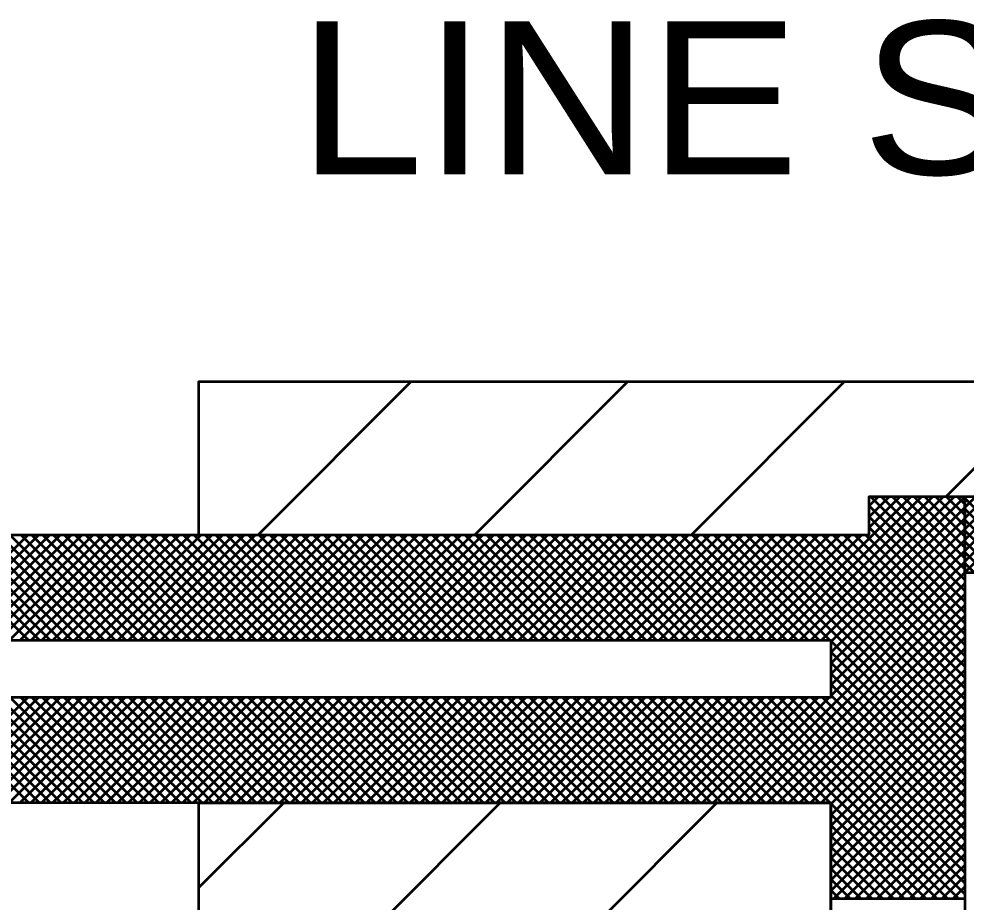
# Model space of a CAD drawing. Extents: x -1 to 679, y 0 to 440.
# Drawn here: x 504.01 to 516.38, y 387.93 to 399.46 of the extents above; entities that cross this region are included whole.
import ezdxf

# ---------------------------------------------------------------- set-up
doc = ezdxf.new("R2010")
doc.units = 0
doc.header["$LTSCALE"] = 0.8
doc.layers.add('1', color=7, linetype='Continuous', lineweight=53)

msp = doc.modelspace()

# ---------------------------------------------------------------- linework, layer by layer
at = {"layer": '1'}
for p, q in [((507.1362, 392.7272), (509.1362, 394.7272)), ((509.9646, 392.7272), (511.9646, 394.7272)), ((512.793, 392.7272), (514.793, 394.7272)), ((516.1214, 393.2272), (517.6214, 394.7272)), ((513.7869, 391.3522), (515.6619, 393.2272)), ((513.9283, 391.3522), (515.8033, 393.2272)), ((514.0697, 391.3522), (515.9447, 393.2272)), ((514.2112, 391.3522), (516.0862, 393.2272)), ((514.3526, 391.3522), (516.2276, 393.2272)), ((514.494, 391.3522), (516.3635, 393.2217)), ((515.1135, 393.103), (515.2377, 393.2272)), ((515.1135, 392.9616), (515.3791, 393.2272)), ((515.1135, 392.8202), (515.5205, 393.2272)), ((516.3635, 391.9952), (515.1315, 393.2272)), ((516.3635, 392.1366), (515.2729, 393.2272)), ((516.3635, 392.278), (515.4143, 393.2272)), ((516.3635, 392.4194), (515.5557, 393.2272)), ((516.3635, 392.5608), (515.6972, 393.2272)), ((516.3635, 392.7022), (515.8386, 393.2272)), ((516.3635, 392.8437), (515.98, 393.2272)), ((516.3635, 392.9851), (516.1214, 393.2272)), ((516.3635, 393.1265), (516.2628, 393.2272)), ((516.3635, 393.2252), (516.3655, 393.2272)), ((516.3635, 393.0838), (516.5069, 393.2272)), ((516.3635, 392.9423), (516.6483, 393.2272)), ((516.3635, 392.8009), (516.7898, 393.2272)), ((516.3635, 392.6595), (516.9312, 393.2272)), ((516.3635, 392.5181), (517.0726, 393.2272)), ((516.3635, 392.3767), (517.214, 393.2272)), ((516.3635, 392.2352), (517.3555, 393.2272)), ((517.3405, 392.2272), (516.3635, 393.2042)), ((514.6135, 391.3302), (516.3635, 393.0802)), ((516.3635, 391.8537), (515.1135, 393.1037)), ((517.1991, 392.2272), (516.3635, 393.0627)), ((514.6135, 391.1888), (516.3635, 392.9388)), ((516.3635, 391.7123), (515.1135, 392.9623)), ((516.3635, 391.5709), (515.1135, 392.8209)), ((517.0577, 392.2272), (516.3635, 392.9213)), ((502.756, 391.3522), (504.131, 392.7272)), ((504.1372, 391.3522), (502.7622, 392.7272)), ((502.8975, 391.3522), (504.2725, 392.7272)), ((504.2786, 391.3522), (502.9036, 392.7272)), ((503.0389, 391.3522), (504.4139, 392.7272)), ((504.42, 391.3522), (503.045, 392.7272)), ((503.1803, 391.3522), (504.5553, 392.7272)), ((504.5614, 391.3522), (503.1864, 392.7272)), ((503.3218, 391.3522), (504.6968, 392.7272)), ((504.7028, 391.3522), (503.3278, 392.7272)), ((503.4632, 391.3522), (504.8382, 392.7272)), ((504.8442, 391.3522), (503.4692, 392.7272)), ((503.6046, 391.3522), (504.9796, 392.7272)), ((504.9857, 391.3522), (503.6107, 392.7272)), ((503.746, 391.3522), (505.121, 392.7272)), ((505.1271, 391.3522), (503.7521, 392.7272)), ((503.8874, 391.3522), (505.2624, 392.7272)), ((505.2685, 391.3522), (503.8935, 392.7272)), ((504.0288, 391.3522), (505.4038, 392.7272)), ((505.4099, 391.3522), (504.0349, 392.7272)), ((504.1703, 391.3522), (505.5453, 392.7272)), ((505.5513, 391.3522), (504.1763, 392.7272)), ((504.3117, 391.3522), (505.6867, 392.7272)), ((505.6928, 391.3522), (504.3178, 392.7272)), ((504.4531, 391.3522), (505.8281, 392.7272)), ((505.8342, 391.3522), (504.4592, 392.7272)), ((504.5945, 391.3522), (505.9695, 392.7272)), ((505.9757, 391.3522), (504.6007, 392.7272)), ((504.7359, 391.3522), (506.1109, 392.7272)), ((506.1171, 391.3522), (504.7421, 392.7272)), ((504.8773, 391.3522), (506.2523, 392.7272)), ((506.2585, 391.3522), (504.8835, 392.7272)), ((505.0188, 391.3522), (506.3938, 392.7272)), ((506.3999, 391.3522), (505.0249, 392.7272)), ((505.1602, 391.3522), (506.5352, 392.7272)), ((506.5413, 391.3522), (505.1663, 392.7272)), ((505.3016, 391.3522), (506.6766, 392.7272)), ((506.6827, 391.3522), (505.3077, 392.7272)), ((505.4431, 391.3522), (506.8181, 392.7272)), ((506.8242, 391.3522), (505.4492, 392.7272)), ((505.5845, 391.3522), (506.9595, 392.7272)), ((506.9656, 391.3522), (505.5906, 392.7272)), ((505.7259, 391.3522), (507.1009, 392.7272)), ((507.107, 391.3522), (505.732, 392.7272)), ((505.8673, 391.3522), (507.2423, 392.7272)), ((507.2484, 391.3522), (505.8734, 392.7272)), ((506.0087, 391.3522), (507.3837, 392.7272)), ((507.3898, 391.3522), (506.0148, 392.7272)), ((506.1502, 391.3522), (507.5252, 392.7272)), ((507.5312, 391.3522), (506.1562, 392.7272)), ((506.2916, 391.3522), (507.6666, 392.7272)), ((507.6727, 391.3522), (506.2977, 392.7272)), ((506.433, 391.3522), (507.808, 392.7272)), ((507.8141, 391.3522), (506.4391, 392.7272)), ((506.5744, 391.3522), (507.9494, 392.7272)), ((507.9555, 391.3522), (506.5805, 392.7272)), ((506.7158, 391.3522), (508.0908, 392.7272)), ((508.0969, 391.3522), (506.7219, 392.7272)), ((506.8572, 391.3522), (508.2322, 392.7272)), ((508.2384, 391.3522), (506.8634, 392.7272)), ((506.9987, 391.3522), (508.3737, 392.7272)), ((508.3798, 391.3522), (507.0048, 392.7272)), ((507.1401, 391.3522), (508.5151, 392.7272)), ((508.5213, 391.3522), (507.1463, 392.7272)), ((507.2815, 391.3522), (508.6565, 392.7272)), ((508.6627, 391.3522), (507.2877, 392.7272)), ((507.4229, 391.3522), (508.7979, 392.7272)), ((508.8041, 391.3522), (507.4291, 392.7272)), ((507.5643, 391.3522), (508.9393, 392.7272)), ((508.9455, 391.3522), (507.5705, 392.7272)), ((507.7057, 391.3522), (509.0807, 392.7272)), ((509.0869, 391.3522), (507.7119, 392.7272)), ((507.8472, 391.3522), (509.2222, 392.7272)), ((509.2283, 391.3522), (507.8533, 392.7272)), ((507.9887, 391.3522), (509.3637, 392.7272)), ((509.3698, 391.3522), (507.9948, 392.7272)), ((508.1301, 391.3522), (509.5051, 392.7272)), ((509.5112, 391.3522), (508.1362, 392.7272)), ((508.2715, 391.3522), (509.6465, 392.7272)), ((509.6526, 391.3522), (508.2776, 392.7272)), ((508.4129, 391.3522), (509.7879, 392.7272)), ((509.794, 391.3522), (508.419, 392.7272)), ((508.5543, 391.3522), (509.9293, 392.7272)), ((509.9354, 391.3522), (508.5604, 392.7272)), ((508.6957, 391.3522), (510.0707, 392.7272)), ((510.0768, 391.3522), (508.7018, 392.7272)), ((508.8372, 391.3522), (510.2122, 392.7272)), ((510.2182, 391.3522), (508.8432, 392.7272)), ((508.9786, 391.3522), (510.3536, 392.7272)), ((510.3597, 391.3522), (508.9847, 392.7272)), ((509.12, 391.3522), (510.495, 392.7272)), ((510.5011, 391.3522), (509.1261, 392.7272)), ((509.2614, 391.3522), (510.6364, 392.7272)), ((510.6425, 391.3522), (509.2675, 392.7272)), ((509.4028, 391.3522), (510.7778, 392.7272)), ((510.784, 391.3522), (509.409, 392.7272)), ((509.5442, 391.3522), (510.9192, 392.7272)), ((510.9254, 391.3522), (509.5504, 392.7272)), ((509.6857, 391.3522), (511.0607, 392.7272)), ((511.0668, 391.3522), (509.6918, 392.7272)), ((509.8271, 391.3522), (511.2021, 392.7272)), ((511.2082, 391.3522), (509.8332, 392.7272)), ((509.9685, 391.3522), (511.3435, 392.7272)), ((511.3497, 391.3522), (509.9747, 392.7272)), ((510.1099, 391.3522), (511.4849, 392.7272)), ((511.4911, 391.3522), (510.1161, 392.7272)), ((510.2513, 391.3522), (511.6263, 392.7272)), ((511.6325, 391.3522), (510.2575, 392.7272)), ((510.3927, 391.3522), (511.7677, 392.7272)), ((511.7739, 391.3522), (510.3989, 392.7272)), ((510.5342, 391.3522), (511.9092, 392.7272)), ((511.9153, 391.3522), (510.5403, 392.7272)), ((510.6757, 391.3522), (512.0507, 392.7272)), ((512.0567, 391.3522), (510.6817, 392.7272)), ((510.8171, 391.3522), (512.1921, 392.7272)), ((512.1982, 391.3522), (510.8232, 392.7272)), ((510.9585, 391.3522), (512.3335, 392.7272)), ((512.3396, 391.3522), (510.9646, 392.7272)), ((511.0999, 391.3522), (512.4749, 392.7272)), ((512.481, 391.3522), (511.106, 392.7272)), ((511.2413, 391.3522), (512.6163, 392.7272)), ((512.6224, 391.3522), (511.2474, 392.7272)), ((511.3827, 391.3522), (512.7577, 392.7272)), ((512.7638, 391.3522), (511.3888, 392.7272)), ((511.5242, 391.3522), (512.8992, 392.7272)), ((512.9053, 391.3522), (511.5302, 392.7272)), ((511.6656, 391.3522), (513.0406, 392.7272)), ((513.0467, 391.3522), (511.6717, 392.7272)), ((511.807, 391.3522), (513.182, 392.7272)), ((513.1882, 391.3522), (511.8132, 392.7272)), ((511.9484, 391.3522), (513.3234, 392.7272)), ((513.3296, 391.3522), (511.9546, 392.7272)), ((512.0898, 391.3522), (513.4648, 392.7272)), ((513.471, 391.3522), (512.096, 392.7272)), ((512.2312, 391.3522), (513.6062, 392.7272)), ((513.6124, 391.3522), (512.2374, 392.7272)), ((512.3727, 391.3522), (513.7477, 392.7272)), ((513.7538, 391.3522), (512.3788, 392.7272)), ((512.5141, 391.3522), (513.8891, 392.7272)), ((513.8953, 391.3522), (512.5203, 392.7272)), ((512.6555, 391.3522), (514.0305, 392.7272)), ((514.0367, 391.3522), (512.6617, 392.7272)), ((512.7969, 391.3522), (514.1719, 392.7272)), ((514.1781, 391.3522), (512.8031, 392.7272)), ((512.9384, 391.3522), (514.3134, 392.7272)), ((514.3195, 391.3522), (512.9445, 392.7272)), ((513.0798, 391.3522), (514.4548, 392.7272)), ((514.4609, 391.3522), (513.0859, 392.7272)), ((513.2212, 391.3522), (514.5962, 392.7272)), ((514.6023, 391.3522), (513.2273, 392.7272)), ((513.3627, 391.3522), (514.7377, 392.7272)), ((516.3635, 389.7324), (513.3687, 392.7272)), ((513.5041, 391.3522), (514.8791, 392.7272)), ((516.3635, 389.8738), (513.5102, 392.7272)), ((513.6455, 391.3522), (515.0205, 392.7272)), ((516.3635, 390.0152), (513.6516, 392.7272)), ((516.3635, 390.1567), (513.793, 392.7272)), ((516.3635, 390.2981), (513.9344, 392.7272)), ((516.3635, 390.4395), (514.0758, 392.7272)), ((516.3635, 390.5809), (514.2173, 392.7272)), ((516.3635, 390.7224), (514.3587, 392.7272)), ((516.3635, 390.8638), (514.5002, 392.7272)), ((514.6135, 391.0474), (516.3635, 392.7974)), ((516.3635, 391.0052), (514.6416, 392.7272)), ((516.3635, 391.1467), (514.783, 392.7272)), ((516.3635, 391.2881), (514.9244, 392.7272)), ((516.3635, 391.4295), (515.0658, 392.7272)), ((516.9162, 392.2272), (516.3635, 392.7799)), ((514.6135, 390.906), (516.3635, 392.656)), ((516.7748, 392.2272), (516.3635, 392.6385)), ((514.6135, 390.7646), (516.3635, 392.5146)), ((516.6334, 392.2272), (516.3635, 392.4971)), ((514.6135, 390.6232), (516.3635, 392.3732)), ((516.492, 392.2272), (516.3635, 392.3557)), ((513.359, 389.2272), (516.3635, 392.2317)), ((513.5004, 389.2272), (516.3635, 392.0902)), ((513.6418, 389.2272), (516.3635, 391.9488)), ((513.7832, 389.2272), (516.3635, 391.8074)), ((513.9247, 389.2272), (516.3635, 391.666)), ((514.0661, 389.2272), (516.3635, 391.5246)), ((514.2075, 389.2272), (516.3635, 391.3832)), ((516.3635, 389.591), (514.6135, 391.341)), ((514.3489, 389.2272), (516.3635, 391.2417)), ((514.4903, 389.2272), (516.3635, 391.1003)), ((516.3635, 389.4496), (514.6135, 391.1996)), ((516.3635, 389.3082), (514.6135, 391.0582)), ((514.6135, 389.2089), (516.3635, 390.9589)), ((516.3635, 389.1667), (514.6135, 390.9167)), ((514.6135, 389.0675), (516.3635, 390.8175)), ((516.3635, 389.0253), (514.6135, 390.7753)), ((502.7523, 389.2272), (504.1273, 390.6022)), ((504.1408, 389.2272), (502.7658, 390.6022)), ((502.8938, 389.2272), (504.2688, 390.6022)), ((504.2822, 389.2272), (502.9072, 390.6022)), ((503.0352, 389.2272), (504.4102, 390.6022)), ((504.4237, 389.2272), (503.0487, 390.6022)), ((503.1766, 389.2272), (504.5516, 390.6022)), ((504.5651, 389.2272), (503.1901, 390.6022)), ((503.3181, 389.2272), (504.6931, 390.6022)), ((504.7065, 389.2272), (503.3315, 390.6022)), ((503.4595, 389.2272), (504.8345, 390.6022)), ((504.8479, 389.2272), (503.4729, 390.6022)), ((503.6009, 389.2272), (504.9759, 390.6022)), ((504.9893, 389.2272), (503.6143, 390.6022)), ((503.7423, 389.2272), (505.1173, 390.6022)), ((505.1307, 389.2272), (503.7557, 390.6022)), ((503.8837, 389.2272), (505.2587, 390.6022)), ((505.2722, 389.2272), (503.8972, 390.6022)), ((504.0252, 389.2272), (505.4002, 390.6022)), ((505.4137, 389.2272), (504.0387, 390.6022)), ((504.1666, 389.2272), (505.5416, 390.6022)), ((505.5551, 389.2272), (504.1801, 390.6022)), ((504.308, 389.2272), (505.683, 390.6022)), ((505.6965, 389.2272), (504.3215, 390.6022)), ((504.4494, 389.2272), (505.8244, 390.6022)), ((505.8379, 389.2272), (504.4629, 390.6022)), ((504.5908, 389.2272), (505.9658, 390.6022)), ((505.9793, 389.2272), (504.6043, 390.6022)), ((504.7322, 389.2272), (506.1072, 390.6022)), ((506.1207, 389.2272), (504.7457, 390.6022)), ((504.8737, 389.2272), (506.2487, 390.6022)), ((506.2622, 389.2272), (504.8872, 390.6022)), ((505.0151, 389.2272), (506.3901, 390.6022)), ((506.4036, 389.2272), (505.0286, 390.6022)), ((505.1565, 389.2272), (506.5315, 390.6022)), ((506.545, 389.2272), (505.17, 390.6022)), ((505.2979, 389.2272), (506.6729, 390.6022)), ((506.6864, 389.2272), (505.3114, 390.6022)), ((505.4393, 389.2272), (506.8143, 390.6022)), ((506.8278, 389.2272), (505.4528, 390.6022)), ((505.5807, 389.2272), (506.9557, 390.6022)), ((506.9692, 389.2272), (505.5942, 390.6022)), ((505.7222, 389.2272), (507.0972, 390.6022)), ((507.1107, 389.2272), (505.7357, 390.6022)), ((505.8637, 389.2272), (507.2387, 390.6022)), ((507.2521, 389.2272), (505.8771, 390.6022)), ((506.0051, 389.2272), (507.3801, 390.6022)), ((507.3935, 389.2272), (506.0185, 390.6022)), ((506.1465, 389.2272), (507.5215, 390.6022)), ((507.5349, 389.2272), (506.1599, 390.6022)), ((506.2879, 389.2272), (507.6629, 390.6022)), ((507.6763, 389.2272), (506.3013, 390.6022)), ((506.4293, 389.2272), (507.8043, 390.6022)), ((507.8178, 389.2272), (506.4428, 390.6022)), ((506.5707, 389.2272), (507.9457, 390.6022)), ((507.9592, 389.2272), (506.5842, 390.6022)), ((506.7122, 389.2272), (508.0872, 390.6022)), ((508.1007, 389.2272), (506.7257, 390.6022)), ((506.8536, 389.2272), (508.2286, 390.6022)), ((508.2421, 389.2272), (506.8671, 390.6022)), ((506.995, 389.2272), (508.37, 390.6022)), ((508.3835, 389.2272), (507.0085, 390.6022)), ((507.1364, 389.2272), (508.5114, 390.6022)), ((508.5249, 389.2272), (507.1499, 390.6022)), ((507.2778, 389.2272), (508.6528, 390.6022)), ((508.6663, 389.2272), (507.2913, 390.6022)), ((507.4192, 389.2272), (508.7942, 390.6022)), ((508.8077, 389.2272), (507.4327, 390.6022)), ((507.5607, 389.2272), (508.9357, 390.6022)), ((508.9492, 389.2272), (507.5742, 390.6022)), ((507.7021, 389.2272), (509.0771, 390.6022)), ((509.0906, 389.2272), (507.7156, 390.6022)), ((507.8435, 389.2272), (509.2185, 390.6022)), ((509.232, 389.2272), (507.857, 390.6022)), ((507.9849, 389.2272), (509.3599, 390.6022)), ((509.3734, 389.2272), (507.9984, 390.6022)), ((508.1263, 389.2272), (509.5013, 390.6022)), ((509.5148, 389.2272), (508.1398, 390.6022)), ((508.2677, 389.2272), (509.6427, 390.6022)), ((509.6562, 389.2272), (508.2812, 390.6022)), ((508.4092, 389.2272), (509.7842, 390.6022)), ((509.7977, 389.2272), (508.4227, 390.6022)), ((508.5507, 389.2272), (509.9257, 390.6022)), ((509.9391, 389.2272), (508.5641, 390.6022)), ((508.6921, 389.2272), (510.0671, 390.6022)), ((510.0805, 389.2272), (508.7055, 390.6022)), ((508.8335, 389.2272), (510.2085, 390.6022)), ((510.2219, 389.2272), (508.8469, 390.6022)), ((508.9749, 389.2272), (510.3499, 390.6022)), ((510.3634, 389.2272), (508.9884, 390.6022)), ((509.1163, 389.2272), (510.4913, 390.6022)), ((510.5048, 389.2272), (509.1298, 390.6022)), ((509.2577, 389.2272), (510.6327, 390.6022)), ((510.6463, 389.2272), (509.2713, 390.6022)), ((509.3992, 389.2272), (510.7742, 390.6022)), ((510.7877, 389.2272), (509.4127, 390.6022)), ((509.5406, 389.2272), (510.9156, 390.6022)), ((510.9291, 389.2272), (509.5541, 390.6022)), ((509.682, 389.2272), (511.057, 390.6022)), ((511.0705, 389.2272), (509.6955, 390.6022)), ((509.8234, 389.2272), (511.1984, 390.6022)), ((511.2119, 389.2272), (509.8369, 390.6022)), ((509.9648, 389.2272), (511.3398, 390.6022)), ((511.3533, 389.2272), (509.9783, 390.6022)), ((510.1062, 389.2272), (511.4812, 390.6022)), ((511.4948, 389.2272), (510.1198, 390.6022)), ((510.2477, 389.2272), (511.6227, 390.6022)), ((511.6362, 389.2272), (510.2612, 390.6022)), ((510.3891, 389.2272), (511.7641, 390.6022)), ((511.7776, 389.2272), (510.4026, 390.6022)), ((510.5305, 389.2272), (511.9055, 390.6022)), ((511.919, 389.2272), (510.544, 390.6022)), ((510.6719, 389.2272), (512.0469, 390.6022)), ((512.0604, 389.2272), (510.6854, 390.6022)), ((510.8134, 389.2272), (512.1884, 390.6022)), ((512.2018, 389.2272), (510.8268, 390.6022)), ((510.9548, 389.2272), (512.3298, 390.6022)), ((512.3433, 389.2272), (510.9682, 390.6022)), ((511.0962, 389.2272), (512.4712, 390.6022)), ((512.4847, 389.2272), (511.1097, 390.6022)), ((511.2377, 389.2272), (512.6127, 390.6022)), ((512.6261, 389.2272), (511.2511, 390.6022)), ((511.3791, 389.2272), (512.7541, 390.6022)), ((512.7675, 389.2272), (511.3925, 390.6022)), ((511.5205, 389.2272), (512.8955, 390.6022)), ((512.909, 389.2272), (511.534, 390.6022)), ((511.6619, 389.2272), (513.0369, 390.6022)), ((513.0504, 389.2272), (511.6754, 390.6022)), ((511.8033, 389.2272), (513.1783, 390.6022)), ((513.1918, 389.2272), (511.8168, 390.6022)), ((511.9447, 389.2272), (513.3197, 390.6022)), ((513.3333, 389.2272), (511.9582, 390.6022)), ((512.0862, 389.2272), (513.4612, 390.6022)), ((513.4747, 389.2272), (512.0997, 390.6022)), ((512.2276, 389.2272), (513.6026, 390.6022)), ((513.6161, 389.2272), (512.2411, 390.6022)), ((512.369, 389.2272), (513.744, 390.6022)), ((513.7575, 389.2272), (512.3825, 390.6022)), ((512.5104, 389.2272), (513.8854, 390.6022)), ((513.8989, 389.2272), (512.5239, 390.6022)), ((512.6518, 389.2272), (514.0268, 390.6022)), ((514.0403, 389.2272), (512.6653, 390.6022)), ((512.7932, 389.2272), (514.1682, 390.6022)), ((514.1817, 389.2272), (512.8067, 390.6022)), ((512.9347, 389.2272), (514.3097, 390.6022)), ((514.3232, 389.2272), (512.9482, 390.6022)), ((513.0761, 389.2272), (514.4511, 390.6022)), ((514.4646, 389.2272), (513.0896, 390.6022)), ((513.2175, 389.2272), (514.5925, 390.6022)), ((514.606, 389.2272), (513.231, 390.6022)), ((515.9974, 387.9772), (513.3724, 390.6022)), ((516.1388, 387.9772), (513.5138, 390.6022)), ((516.2803, 387.9772), (513.6553, 390.6022)), ((516.3635, 388.0353), (513.7967, 390.6022)), ((516.3635, 388.1768), (513.9382, 390.6022)), ((516.3635, 388.3182), (514.0796, 390.6022)), ((516.3635, 388.4597), (514.221, 390.6022)), ((516.3635, 388.6011), (514.3624, 390.6022)), ((516.3635, 388.7425), (514.5038, 390.6022)), ((514.6135, 388.9261), (516.3635, 390.6761)), ((516.3635, 388.8839), (514.6135, 390.6339)), ((514.6135, 388.7847), (516.3635, 390.5347)), ((514.6135, 388.6432), (516.3635, 390.3932)), ((514.6135, 388.5018), (516.3635, 390.2518)), ((514.6135, 388.3604), (516.3635, 390.1104)), ((514.6135, 388.219), (516.3635, 389.969)), ((514.6135, 388.0776), (516.3635, 389.8276)), ((514.6546, 387.9772), (516.3635, 389.6861)), ((514.796, 387.9772), (516.3635, 389.5447)), ((514.9374, 387.9772), (516.3635, 389.4033)), ((506.3635, 386.9772), (506.3635, 389.2272)), ((506.3635, 388.1211), (507.4696, 389.2272)), ((508.048, 386.9772), (510.298, 389.2272)), ((510.8764, 386.9772), (513.1264, 389.2272)), ((515.0788, 387.9772), (516.3635, 389.2618)), ((515.856, 387.9772), (514.6135, 389.2197)), ((515.2202, 387.9772), (516.3635, 389.1204)), ((515.7146, 387.9772), (514.6135, 389.0782)), ((515.3617, 387.9772), (516.3635, 388.979)), ((515.5732, 387.9772), (514.6135, 388.9368)), ((515.4317, 387.9772), (514.6135, 388.7954)), ((515.5031, 387.9772), (516.3635, 388.8376)), ((515.2903, 387.9772), (514.6135, 388.654)), ((515.6445, 387.9772), (516.3635, 388.6962)), ((515.1489, 387.9772), (514.6135, 388.5126)), ((515.7859, 387.9772), (516.3635, 388.5548)), ((515.0075, 387.9772), (514.6135, 388.3712)), ((515.9273, 387.9772), (516.3635, 388.4133)), ((516.0688, 387.9772), (516.3635, 388.2719)), ((514.8661, 387.9772), (514.6135, 388.2297)), ((516.2102, 387.9772), (516.3635, 388.1305)), ((514.7247, 387.9772), (514.6135, 388.0883)), ((514.6135, 387.9772), (516.3635, 387.9772))]:
    msp.add_line(p, q, dxfattribs=at)
for points in [[(506.3635, 392.7272), (506.3635, 394.7272), (518.3635, 394.7272), (518.8635, 395.2272), (523.8635, 395.2272)], [(516.3635, 392.2272), (516.3635, 393.2272), (520.3635, 393.2272), (520.3635, 388.4772)], [(520.3635, 384.4772), (520.3635, 379.7272), (516.3635, 379.7272), (516.3635, 380.7272), (519.3635, 380.7272), (519.3635, 384.4772), (519.3635, 388.4772), (519.3635, 392.2272), (516.3635, 392.2272)]]:
    msp.add_lwpolyline(points, dxfattribs=at)
for points in [[(495.6135, 391.6022), (495.6135, 392.7272), (506.3635, 392.7272), (515.1135, 392.7272), (515.1135, 393.2272), (516.3635, 393.2272), (516.3635, 392.2272), (516.3635, 380.7272), (516.3635, 379.7272), (515.1135, 379.7272), (515.1135, 380.2272), (506.3635, 380.2272), (495.6135, 380.2272), (495.6135, 381.3522), (495.6135, 382.6022), (495.6135, 383.7272), (506.3635, 383.7272), (514.6135, 383.7272), (514.6135, 389.2272), (506.3635, 389.2272), (495.6135, 389.2272), (495.6135, 390.3522)], [(496.1135, 390.6022), (496.1135, 391.3522), (514.6135, 391.3522), (514.6135, 390.6022)], [(506.3635, 383.7272), (514.6135, 383.7272), (514.6135, 389.2272), (506.3635, 389.2272), (514.6135, 389.2272), (514.6135, 383.7272)]]:
    msp.add_lwpolyline(points, close=True, dxfattribs=at)
msp.add_arc((517.863, 386.7066), 1.722, 29.38549, 150.55008, dxfattribs=at)

# ---------------------------------------------------------------- texts
at = {"layer": '1', "width": 1.1}
msp.add_text('LINE SIDE', height=2, dxfattribs=at).set_placement((507.6599, 397.4303))

doc.saveas('drawing.dxf')
